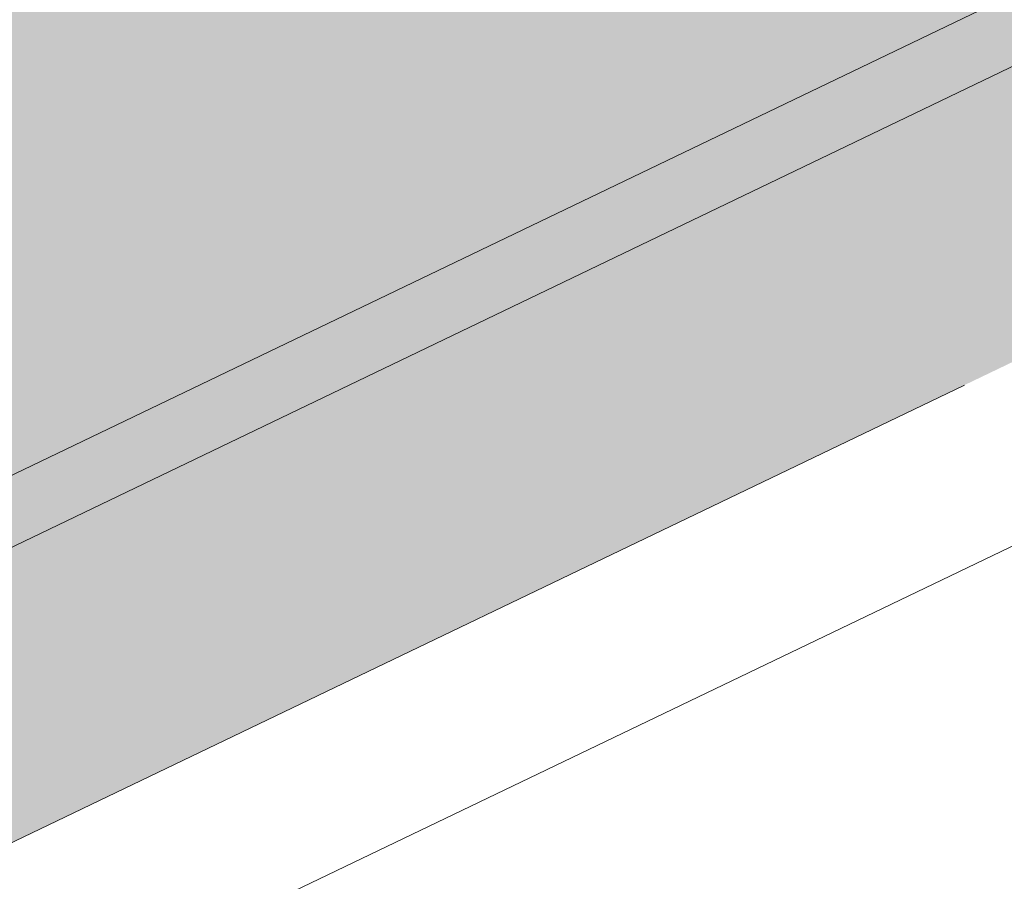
# Model space of a CAD drawing. Header units: metres. Extents: x 163628 to 167676, y 402708 to 405373.
# Tile 954 of 1056: x 166452.66 to 166453.85, y 404399.75 to 404400.79. Entities that reach past the tile are written whole.
import ezdxf

# ---------------------------------------------------------------- set-up
doc = ezdxf.new("R2010")
doc.units = ezdxf.units.M
doc.linetypes.add('X-CA190022.004-UO-DWM_Snelfietsroute$0$VH-OPSLUITBAND_150X250', pattern=[24, 16, -2, 4, -2])
doc.layers.add('X-CA190022.004-UO-ARC_Arcering$0$N-WE-VH-VERHARDING-FIETSSTRAAT_GRIJS-A', color=251, linetype='Continuous', lineweight=0, transparency=0.5)
doc.layers.add('X-CA190022.004-UO-ARC_Arcering$0$N-WE-VH-VERHARDING-FIETSSTRAAT_ROOD-A', color=13, linetype='Continuous', lineweight=0, transparency=0.5)
for name, color, linetype, lineweight in [('X-CA190022.004-UO-BGT_Ondergrond$0$GE_314_WGDRijbaanLokaleweg_Vlak_GEM', 253, 'Continuous', 9), ('X-CA190022.004-UO-BGT_Ondergrond$0$GE_479_BTDGroenvoorziening_grasenkruida_GEM', 253, 'Continuous', 9), ('X-CA190022.004-UO-DWM_Snelfietsroute$0$N-WE-VH-KANTOPSLUITING_ACHTERKANTBAND-G', 7, 'Continuous', 18), ('X-CA190022.004-UO-DWM_Snelfietsroute$0$N-WE-VH-KANTOPSLUITING_OPSLUITBAND_200X250-G', 7, 'X-CA190022.004-UO-DWM_Snelfietsroute$0$VH-OPSLUITBAND_150X250', 18), ('X-CA190022.004-UO-DWM_Snelfietsroute$0$N-WE-VH-VERHARDING-G', 7, 'Continuous', 18)]:
    doc.layers.add(name, color=color, linetype=linetype, lineweight=lineweight)

msp = doc.modelspace()

# ---------------------------------------------------------------- hatches: boundary and pattern name
at = {"layer": 'X-CA190022.004-UO-ARC_Arcering$0$N-WE-VH-VERHARDING-FIETSSTRAAT_GRIJS-A'}
h = msp.add_hatch(color=256, dxfattribs=at)
h.dxf.hatch_style = 1
h.paths.add_polyline_path([(166457.1144, 404402.3828), (166452.6072, 404400.2184), (166451.6659, 404399.7663), (166451.8391, 404399.4058), (166452.7803, 404399.8578), (166457.2876, 404402.0222), (166459.0919, 404402.8887), (166459.936, 404403.2793), (166460.792, 404403.6463), (166461.6586, 404403.9888), (166462.4016, 404404.26), (166462.5316, 404404.3054), (166463.4182, 404404.5984), (166464.3105, 404404.8654), (166465.211, 404405.1069), (166465.8372, 404405.2588), (166466.1366, 404405.3283), (166468.5973, 404405.8995), (166468.5069, 404406.2892), (166466.0461, 404405.718), (166465.7449, 404405.648), (166465.112, 404405.4945), (166464.2014, 404405.2502), (166463.2981, 404404.98), (166462.4029, 404404.6841), (166462.2671, 404404.6367), (166461.5165, 404404.3628), (166460.6397, 404404.0162), (166459.7731, 404403.6448), (166458.9213, 404403.2505), (166458.9211, 404403.2504)])
at = {"layer": 'X-CA190022.004-UO-ARC_Arcering$0$N-WE-VH-VERHARDING-FIETSSTRAAT_ROOD-A'}
h = msp.add_hatch(color=256, dxfattribs=at)
h.dxf.hatch_style = 1
h.paths.add_polyline_path([(166463.8948, 404409.3118), (166462.8756, 404409.0311), (166461.8649, 404408.7215), (166460.9411, 404408.4106), (166460.8634, 404408.3831), (166459.872, 404408.0163), (166458.8914, 404407.6213), (166457.9226, 404407.1984), (166457.1898, 404406.8563), (166457.1895, 404406.8562), (166455.1751, 404405.8888), (166450.6678, 404403.7244), (166449.9344, 404403.3721), (166451.6659, 404399.7663), (166452.6072, 404400.2184), (166457.1144, 404402.3828), (166458.9213, 404403.2505), (166459.7731, 404403.6448), (166460.6397, 404404.0162), (166461.5165, 404404.3628), (166462.2671, 404404.6367), (166462.4029, 404404.6841), (166463.2981, 404404.98), (166464.2014, 404405.2502), (166465.112, 404405.4945), (166465.7449, 404405.648), (166466.0461, 404405.718), (166468.5069, 404406.2892), (166467.6025, 404410.1856), (166464.9172, 404409.5622), (166464.8404, 404409.5444)])

# ---------------------------------------------------------------- linework, layer by layer
at = {"layer": 'X-CA190022.004-UO-BGT_Ondergrond$0$GE_314_WGDRijbaanLokaleweg_Vlak_GEM', "flags": 128}
msp.add_lwpolyline([(166465.641, 404410.42), (166466.14, 404410.515), (166466.771, 404410.661), (166466.842, 404410.355), (166467.558, 404407.305), (166467.621, 404406.997), (166466.73, 404406.772), (166465.862, 404406.47), (166465.189, 404406.175), (166446.798, 404397.341), (166407.485, 404378.518), (166405.64, 404382.803), (166444.922, 404401.638), (166447.283, 404402.784), (166451.105, 404404.64)], dxfattribs=at)
at = {"layer": 'X-CA190022.004-UO-BGT_Ondergrond$0$GE_479_BTDGroenvoorziening_grasenkruida_GEM', "flags": 128}
msp.add_lwpolyline([(166407.485, 404378.518), (166446.798, 404397.341), (166465.189, 404406.175)], dxfattribs=at)
at = {"layer": 'X-CA190022.004-UO-DWM_Snelfietsroute$0$N-WE-VH-KANTOPSLUITING_ACHTERKANTBAND-G', "ltscale": 0.2, "flags": 128}
msp.add_lwpolyline([(166459.1772, 404402.7078), (166270.4232, 404312.0649)], dxfattribs=at)
at = {"layer": 'X-CA190022.004-UO-DWM_Snelfietsroute$0$N-WE-VH-KANTOPSLUITING_OPSLUITBAND_200X250-G', "ltscale": 0.1, "flags": 128}
msp.add_lwpolyline([(166515.1916, 404426.924), (166514.4973, 404426.3888), (166513.5852, 404425.7487), (166513.491, 404425.6864), (166512.6334, 404425.1492), (166511.6585, 404424.6014), (166510.8893, 404424.213), (166478.7814, 404408.7687), (166478.1585, 404408.4818), (166477.1143, 404408.0564), (166476.7091, 404407.9091), (166476.0375, 404407.6859), (166474.9526, 404407.3789), (166474.5562, 404407.2827), (166465.8372, 404405.2588), (166465.211, 404405.1069), (166464.3105, 404404.8654), (166463.4182, 404404.5984), (166462.5316, 404404.3054), (166462.4016, 404404.26), (166461.6586, 404403.9888), (166460.792, 404403.6463), (166459.936, 404403.2793), (166459.0919, 404402.8887), (166270.3353, 404312.2446), (166269.8575, 404312.0062), (166269.0849, 404311.5811), (166268.3361, 404311.1189), (166267.6114, 404310.6199), (166266.9119, 404310.0849), (166266.342, 404309.6058), (166266.2443, 404309.5194), (166265.5992, 404308.9148), (166264.988, 404308.2818), (166264.4092, 404307.619), (166263.8643, 404306.9281), (166263.3526, 404306.208), (166263.2099, 404305.9928), (166262.7667, 404305.3393), (166262.1, 404304.4413), (166261.3883, 404303.5766), (166260.6343, 404302.7486), (166260.5068, 404302.6219)], dxfattribs=at)
at = {"layer": 'X-CA190022.004-UO-DWM_Snelfietsroute$0$N-WE-VH-VERHARDING-G', "flags": 128}
msp.add_lwpolyline([(166458.9211, 404403.2504), (166270.1594, 404312.6038)], dxfattribs=at)

doc.saveas('drawing.dxf')
